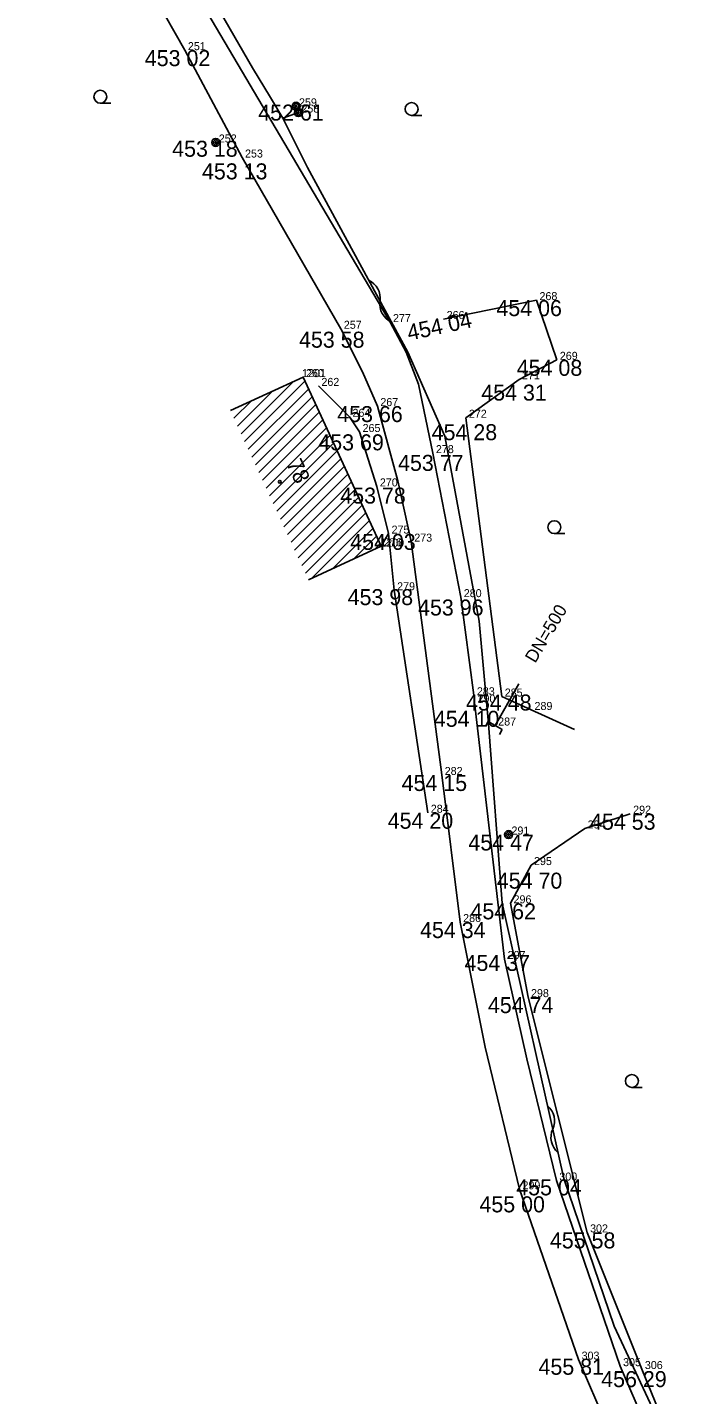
# Model space of a CAD drawing. Extents: x -559180 to -551373, y -1076947 to -1072071.
# Drawn here: x -553799.3 to -553757.2, y -1075119.8 to -1075034.3 of the extents above; entities that cross this region are included whole.
import ezdxf

# ---------------------------------------------------------------- set-up
doc = ezdxf.new("R2010")
doc.units = 0
for name, color, linetype in [('12_PLOTY', 7, 'Continuous'), ('13_PLOTY', 7, 'Continuous'), ('14_BUDOVY', 7, 'Continuous'), ('17_KOMUNIKACE', 7, 'Continuous'), ('18_POLOHOPIS', 7, 'Continuous'), ('1_VODA_ZN', 7, 'Continuous'), ('20_EL_ZN', 7, 'Continuous'), ('30_SDEL_ZN', 7, 'Continuous'), ('32', 7, 'Continuous'), ('3_BODY', 7, 'Continuous'), ('40_KANAL_ZN', 7, 'Continuous'), ('45_ZN_KULTURY', 7, 'Continuous'), ('47_ZN_STAV_OBJ$', 7, 'Continuous'), ('49_POPIS_KANAL', 7, 'Continuous'), ('54_C_POPISNA', 7, 'Continuous'), ('6_VYSKY', 7, 'Continuous')]:
    doc.layers.add(name, color=color, linetype=linetype)

# ---------------------------------------------------------------- blocks, each defined once
blk = doc.blocks.new('POINT_DISPLAY')
blk.add_line((0, 0), (0, 0))
blk = doc.blocks.new('SLB')
at = {"layer": '20_EL_ZN'}
for radius in [0.25, 0.158, 0.05]:
    blk.add_circle((0, 0), radius, dxfattribs=at)
blk = doc.blocks.new('JS500')
at = {"layer": '49_POPIS_KANAL'}
blk.add_text('DN=500', height=0.8, rotation=0.00002, dxfattribs=at).set_placement((0.703, -0.049))
blk = doc.blocks.new('BZ')
at = {"layer": '47_ZN_STAV_OBJ$'}
blk.add_circle((0, 0), 0.0875, dxfattribs=at)
blk = doc.blocks.new('VYUST')
at = {"layer": '40_KANAL_ZN'}
for p, q in [((-0.35, 0.5), (0, 0.5)), ((0, 0.5), (0, -0.5)), ((0, 0), (3, 0.001)), ((-0.35, -0.5), (0, -0.5))]:
    blk.add_line(p, q, dxfattribs=at)
blk = doc.blocks.new('ZAHRAD')
at = {"layer": '45_ZN_KULTURY'}
blk.add_line((0, 0), (0.65, 0.003), dxfattribs=at)
blk.add_circle((0, 0.403), 0.403, dxfattribs=at)
blk = doc.blocks.new('SDEP')
at = {"layer": '30_SDEL_ZN'}
for centre, radius, start, end in [((0.75, -1.001), 1.251, 53.1529, 126.84692), ((2.25, 1), 1.25, 233.13001, 306.86981)]:
    blk.add_arc(centre, radius, start, end, dxfattribs=at)

msp = doc.modelspace()

# ---------------------------------------------------------------- linework, layer by layer
at = {"layer": '12_PLOTY'}
for p, q in [((-553767.47, -1075051.39), (-553773.27, -1075052.57)), ((-553767.47, -1075051.39), (-553766.2, -1075055.12)), ((-553768.56, -1075056.34), (-553766.2, -1075055.12)), ((-553781.09, -1075056.75), (-553779.15, -1075058.68)), ((-553771.88, -1075058.74), (-553768.56, -1075056.34)), ((-553779.15, -1075058.68), (-553778.52, -1075059.63)), ((-553769.64, -1075076.16), (-553771.88, -1075058.74)), ((-553778.52, -1075059.63), (-553777.44, -1075063.03)), ((-553777.44, -1075063.03), (-553776.71, -1075065.98)), ((-553776.71, -1075065.98), (-553777.18, -1075066.77)), ((-553776.71, -1075065.98), (-553776.36, -1075069.52)), ((-553776.36, -1075069.52), (-553774.26, -1075083.42)), ((-553765.096, -1075078.212), (-553769.64, -1075076.16)), ((-553761.62, -1075083.48), (-553764.46, -1075084.4)), ((-553764.46, -1075084.4), (-553767.81, -1075086.69)), ((-553769.09, -1075089.08), (-553767.81, -1075086.69)), ((-553768, -1075094.94), (-553769.09, -1075089.08)), ((-553764.31, -1075109.64), (-553768, -1075094.94)), ((-553760.89, -1075118.18), (-553764.31, -1075109.64)), ((-553759.69, -1075121.14), (-553760.89, -1075118.18))]:
    msp.add_line(p, q, dxfattribs=at)
at = {"layer": '13_PLOTY'}
for p, q in [((-553790.09, -1075028.39), (-553785.2, -1075036.88)), ((-553785.2, -1075036.88), (-553784.075, -1075038.733)), ((-553784.075, -1075038.733), (-553783.31, -1075040.02)), ((-553783.31, -1075040.02), (-553781.78, -1075043.11)), ((-553781.78, -1075043.11), (-553775.51, -1075054.64)), ((-553775.51, -1075054.64), (-553773.2, -1075059.9)), ((-553773.2, -1075059.9), (-553771.06, -1075071.46)), ((-553771.06, -1075071.46), (-553770.47, -1075077.86)), ((-553770.47, -1075077.86), (-553769.61, -1075089.08)), ((-553769.61, -1075089.08), (-553765.77, -1075106.27)), ((-553765.77, -1075106.27), (-553762.62, -1075115.5)), ((-553762.62, -1075115.5), (-553759.91, -1075121.28))]:
    msp.add_line(p, q, dxfattribs=at)
at = {"layer": '14_BUDOVY'}
for p, q in [((-553786.591, -1075058.292), (-553782.05, -1075056.2)), ((-553782.05, -1075056.2), (-553777.18, -1075066.77)), ((-553781.721, -1075068.862), (-553777.18, -1075066.77))]:
    msp.add_line(p, q, dxfattribs=at)
at = {"layer": '17_KOMUNIKACE'}
for p, q in [((-553799.27, -1075018.42), (-553789.43, -1075035.77)), ((-553788.27, -1075033.02), (-553776.62, -1075052.76)), ((-553789.43, -1075035.77), (-553785.86, -1075042.48)), ((-553785.86, -1075042.48), (-553779.69, -1075053.18)), ((-553773.94, -1075060.95), (-553772.2, -1075069.95)), ((-553775.29, -1075066.48), (-553773.39, -1075081.06)), ((-553772.2, -1075069.95), (-553771.38, -1075076.08)), ((-553771.38, -1075076.08), (-553771.34, -1075076.54)), ((-553771.34, -1075076.54), (-553769.46, -1075092.56)), ((-553773.39, -1075081.06), (-553772.24, -1075090.25)), ((-553766.23, -1075106.4), (-553762.25, -1075118)), ((-553768.53, -1075106.95), (-553764.84, -1075117.59)), ((-553764.84, -1075117.59), (-553761.11, -1075126.32)), ((-553762.25, -1075118), (-553757.22, -1075129.59))]:
    msp.add_line(p, q, dxfattribs=at)
for points in [[(-553776.62, -1075052.76), (-553775.612, -1075054.641), (-553774.835, -1075056.639), (-553773.94, -1075060.95)], [(-553779.69, -1075053.18), (-553778.334, -1075055.866), (-553777.41, -1075058.01)], [(-553777.41, -1075058.01), (-553776.131, -1075062.678), (-553775.29, -1075066.48)], [(-553772.24, -1075090.25), (-553770.687, -1075098.064), (-553768.53, -1075106.95)], [(-553769.46, -1075092.56), (-553768.071, -1075098.792), (-553766.23, -1075106.4)]]:
    msp.add_lwpolyline(points, dxfattribs=at)
at = {"layer": '18_POLOHOPIS'}
msp.add_line((-553783.31, -1075040.02), (-553782.34, -1075039.67), dxfattribs=at)
at = {"layer": '32'}
for p, q in [((-553786.145, -1075059.26), (-553783.969, -1075057.084)), ((-553785.922, -1075059.744), (-553782.658, -1075056.48)), ((-553785.699, -1075060.228), (-553781.93, -1075056.46)), ((-553785.476, -1075060.712), (-553781.707, -1075056.944)), ((-553786.368, -1075058.776), (-553785.28, -1075057.688)), ((-553785.253, -1075061.196), (-553781.484, -1075057.428)), ((-553785.03, -1075061.681), (-553781.261, -1075057.912)), ((-553784.807, -1075062.165), (-553781.038, -1075058.396)), ((-553784.584, -1075062.649), (-553780.815, -1075058.88)), ((-553784.361, -1075063.133), (-553780.592, -1075059.364)), ((-553784.138, -1075063.617), (-553780.369, -1075059.848)), ((-553783.915, -1075064.101), (-553780.146, -1075060.332)), ((-553783.692, -1075064.585), (-553779.923, -1075060.816)), ((-553783.469, -1075065.069), (-553779.7, -1075061.3)), ((-553783.246, -1075065.553), (-553779.477, -1075061.785)), ((-553783.022, -1075066.037), (-553779.254, -1075062.269)), ((-553782.799, -1075066.521), (-553779.031, -1075062.753)), ((-553782.576, -1075067.005), (-553778.808, -1075063.237)), ((-553782.353, -1075067.489), (-553778.585, -1075063.721)), ((-553782.13, -1075067.973), (-553778.362, -1075064.205)), ((-553781.907, -1075068.458), (-553778.139, -1075064.689)), ((-553781.505, -1075068.763), (-553777.916, -1075065.173)), ((-553780.194, -1075068.159), (-553777.693, -1075065.657)), ((-553778.883, -1075067.555), (-553777.47, -1075066.141)), ((-553777.572, -1075066.951), (-553777.247, -1075066.625))]:
    msp.add_line(p, q, dxfattribs=at)

# ---------------------------------------------------------------- block references
at = {"layer": '1_VODA_ZN'}
for p in [(-553789.43, -1075035.77), (-553782.49, -1075039.28), (-553782.34, -1075039.67), (-553787.5, -1075041.54), (-553785.86, -1075042.48), (-553767.47, -1075051.39), (-553776.62, -1075052.76), (-553773.27, -1075052.57), (-553779.69, -1075053.18), (-553773.08, -1075053.177), (-553766.2, -1075055.12), (-553782.11, -1075056.2), (-553782.05, -1075056.2), (-553781.09, -1075056.75), (-553768.56, -1075056.34), (-553779.15, -1075058.68), (-553777.41, -1075058.01), (-553771.88, -1075058.74), (-553778.52, -1075059.63), (-553773.94, -1075060.95), (-553777.44, -1075063.03), (-553776.71, -1075065.98), (-553775.29, -1075066.48), (-553777.23, -1075066.8), (-553777.18, -1075066.77), (-553776.36, -1075069.52), (-553772.2, -1075069.95), (-553771.38, -1075076.08), (-553771.34, -1075076.54), (-553769.64, -1075076.16), (-553767.78, -1075077), (-553770.05, -1075077.97), (-553773.39, -1075081.06), (-553774.26, -1075083.42), (-553761.62, -1075083.48), (-553764.46, -1075084.4), (-553769.22, -1075084.78), (-553767.81, -1075086.69), (-553769.09, -1075089.08), (-553772.24, -1075090.25), (-553769.46, -1075092.56), (-553768, -1075094.94), (-553766.23, -1075106.4), (-553768.53, -1075106.95), (-553764.31, -1075109.64), (-553764.84, -1075117.59), (-553762.25, -1075118), (-553760.89, -1075118.18)]:
    msp.add_blockref('POINT_DISPLAY', p, dxfattribs=at)
at = {"layer": '20_EL_ZN'}
for p in [(-553782.49, -1075039.28), (-553782.34, -1075039.67), (-553787.5, -1075041.54), (-553769.22, -1075084.78)]:
    msp.add_blockref('SLB', p, dxfattribs=at)
at = {"layer": '30_SDEL_ZN'}
for p, xscale, yscale, rotation in [((-553777.959, -1075050.137), 0.9999986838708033, 0.999998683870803, -61.462576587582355), ((-553766.785, -1075101.728), 0.99999822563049, 0.9999982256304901, -77.40758416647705)]:
    msp.add_blockref('SDEP', p, dxfattribs=dict(at, xscale=xscale, yscale=yscale, rotation=rotation))
at = {"layer": '32'}
msp.add_blockref('POINT_DISPLAY', (-553786.591, -1075058.292), dxfattribs=at)
at = {"layer": '40_KANAL_ZN', "xscale": 0.9999999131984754, "yscale": 0.9999999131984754, "rotation": 60.35396770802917}
msp.add_blockref('VYUST', (-553770.05, -1075077.97), dxfattribs=at)
at = {"layer": '45_ZN_KULTURY'}
for p in [(-553794.715, -1075039.086), (-553775.274, -1075039.854), (-553766.355, -1075065.979), (-553761.514, -1075100.582)]:
    msp.add_blockref('ZAHRAD', p, dxfattribs=at)
at = {"layer": '47_ZN_STAV_OBJ$'}
msp.add_blockref('BZ', (-553783.503, -1075062.743), dxfattribs=at)
at = {"layer": '49_POPIS_KANAL', "xscale": 0.999999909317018, "yscale": 0.999999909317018, "rotation": 59.16463669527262}
msp.add_blockref('JS500', (-553767.954, -1075074.694), dxfattribs=at)

# ---------------------------------------------------------------- texts
at = {"layer": '3_BODY'}
for s, p in [(' 251', (-553789.43, -1075035.77)), (' 259', (-553782.49, -1075039.28)), (' 258', (-553782.34, -1075039.67)), (' 252', (-553787.5, -1075041.54)), (' 253', (-553785.86, -1075042.48)), (' 268', (-553767.47, -1075051.39)), (' 257', (-553779.69, -1075053.18)), (' 277', (-553776.62, -1075052.76)), (' 266', (-553773.27, -1075052.57)), (' 269', (-553766.2, -1075055.12)), ('1201', (-553782.11, -1075056.2)), (' 260', (-553782.05, -1075056.2)), (' 271', (-553768.56, -1075056.34)), (' 262', (-553781.09, -1075056.75)), (' 267', (-553777.41, -1075058.01)), (' 264', (-553779.15, -1075058.68)), (' 272', (-553771.88, -1075058.74)), (' 265', (-553778.52, -1075059.63)), (' 278', (-553773.94, -1075060.95)), (' 270', (-553777.44, -1075063.03)), (' 275', (-553776.71, -1075065.98)), ('1200', (-553777.23, -1075066.8)), (' 276', (-553777.18, -1075066.77)), (' 273', (-553775.29, -1075066.48)), (' 279', (-553776.36, -1075069.52)), (' 280', (-553772.2, -1075069.95)), (' 283', (-553771.38, -1075076.08)), (' 285', (-553769.64, -1075076.16)), (' 290', (-553771.34, -1075076.54)), (' 289', (-553767.78, -1075077)), (' 287', (-553770.05, -1075077.97)), (' 282', (-553773.39, -1075081.06)), (' 284', (-553774.26, -1075083.42)), (' 292', (-553761.62, -1075083.48)), (' 291', (-553769.22, -1075084.78)), (' 294', (-553764.46, -1075084.4)), (' 295', (-553767.81, -1075086.69)), (' 296', (-553769.09, -1075089.08)), (' 286', (-553772.24, -1075090.25)), (' 297', (-553769.46, -1075092.56)), (' 298', (-553768, -1075094.94)), (' 299', (-553768.53, -1075106.95)), (' 300', (-553766.23, -1075106.4)), (' 302', (-553764.31, -1075109.64)), (' 303', (-553764.84, -1075117.59)), (' 305', (-553762.25, -1075118)), (' 306', (-553760.89, -1075118.18))]:
    msp.add_text(s, height=0.5, dxfattribs=at).set_placement(p)
at = {"layer": '54_C_POPISNA'}
msp.add_text('78', height=1, rotation=294.73732, dxfattribs=at).set_placement((-553783.111, -1075061.594))
at = {"layer": '6_VYSKY'}
for s, p in [('453 02', (-553791.935, -1075036.77)), ('452 61', (-553784.85, -1075040.171)), ('453 18', (-553790.224, -1075042.431)), ('453 13', (-553788.365, -1075043.845)), ('454 06', (-553769.975, -1075052.39)), ('453 58', (-553782.304, -1075054.363)), ('454 08', (-553768.705, -1075056.12)), ('454 31', (-553770.92, -1075057.668)), ('453 66', (-553779.915, -1075059.01)), ('454 28', (-553774.02, -1075060.141)), ('453 69', (-553781.098, -1075060.776)), ('453 77', (-553776.117, -1075062.06)), ('453 78', (-553779.726, -1075064.103)), ('454 03', (-553779.106, -1075066.998)), ('453 98', (-553779.266, -1075070.447)), ('453 96', (-553774.869, -1075071.096)), ('454 48', (-553771.872, -1075077.033)), ('454 10', (-553773.882, -1075078.051)), ('454 15', (-553775.895, -1075082.06)), ('454 20', (-553776.765, -1075084.42)), ('454 53', (-553764.125, -1075084.48)), ('454 47', (-553771.725, -1075085.78)), ('454 70', (-553769.95, -1075088.164)), ('454 62', (-553771.595, -1075090.08)), ('454 34', (-553774.745, -1075091.25)), ('454 37', (-553771.965, -1075093.304)), ('454 74', (-553770.505, -1075095.94)), ('455 04', (-553768.735, -1075107.327)), ('455 00', (-553771.035, -1075108.388)), ('455 58', (-553766.633, -1075110.64)), ('455 81', (-553767.345, -1075118.536)), ('456 29', (-553763.431, -1075119.308))]:
    msp.add_text(s, height=1, dxfattribs=at).set_placement(p)
msp.add_text('454 04', height=1, rotation=11.92427, dxfattribs=at).set_placement((-553775.436, -1075053.924))

doc.saveas('drawing.dxf')
